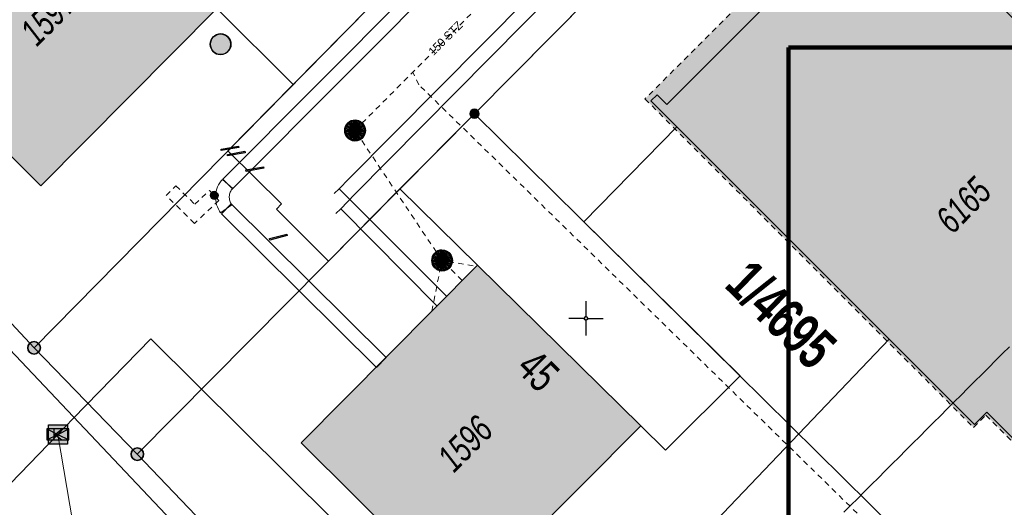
# Model space of a CAD drawing. Header units: metres. Extents: x 2695560 to 2696939, y 1260491 to 1262050.
# Tile 327 of 656: x 2695805 to 2695841, y 1261018 to 1261036. Entities that reach past the tile are written whole.
import ezdxf

# ---------------------------------------------------------------- set-up
doc = ezdxf.new("R2010")
doc.units = ezdxf.units.M
doc.linetypes.add('AUSGEZOGEN', pattern=[0])
doc.linetypes.add('VERDECKT2_S2', pattern=[0.36, 0.2, -0.16])
for name, color, linetype in [('XR$1$AV_Flächen (EO)', 7, 'AUSGEZOGEN'), ('XR$1$AV_Gebäudeflächen (BB)', 7, 'AUSGEZOGEN'), ('XR$1$AV_Gebäudeflächen (EO)', 7, 'AUSGEZOGEN'), ('XR$1$AV_Grenzpunkte', 7, 'AUSGEZOGEN'), ('XR$1$AV_Grundstück-Nr.', 7, 'AUSGEZOGEN'), ('XR$1$AV_Haus-Nr.', 7, 'AUSGEZOGEN'), ('XR$1$AV_Koordinatennetzpunkte', 7, 'AUSGEZOGEN'), ('XR$1$AV_Linien (BB)', 7, 'AUSGEZOGEN'), ('XR$1$AV_Versicherung-Nr.', 7, 'AUSGEZOGEN'), ('XR$1$AW_LK_Schachtdeckel', 24, 'AUSGEZOGEN'), ('XR$1$EW_LK_Knoten', 1, 'AUSGEZOGEN'), ('XR$1$GA_LK_Rohrleitungsteil', 32, 'AUSGEZOGEN'), ('XR$1$Liegenschaftsgrenzen', 7, 'AUSGEZOGEN'), ('XR$1$PFAV', 255, 'AUSGEZOGEN'), ('XR$1$PFAW', 255, 'AUSGEZOGEN'), ('XR$1$PFWFM', 255, 'AUSGEZOGEN'), ('XR$1$RAEW', 8, 'AUSGEZOGEN'), ('XR$1$TV_LK_KNOTEN', 92, 'AUSGEZOGEN'), ('XR$1$WA_LK_Rohrleitungsteil', 171, 'AUSGEZOGEN'), ('XR$5$_40012', 7, 'Continuous')]:
    doc.layers.add(name, color=color, linetype=linetype)
for name, color, linetype, lineweight in [('XR$2$ABW-Linie-R-ungenau', 4, 'VERDECKT2_S2', 18), ('XR$2$ABW-Punkt', 6, 'AUSGEZOGEN', 18), ('XR$2$ELE-LinieFlaeche-genau', 1, 'AUSGEZOGEN', 18), ('XR$2$ELE-LinieFlaeche-ungenau', 1, 'VERDECKT2_S2', 18), ('XR$2$GAS-Linie-genau', 12, 'AUSGEZOGEN', 18), ('XR$2$KOM-Linie-U-genau', 91, 'AUSGEZOGEN', 18), ('XR$2$KOM-Punkt-U', 91, 'AUSGEZOGEN', 18), ('XR$2$WAS-Linie-genau', 5, 'AUSGEZOGEN', 18), ('XR$2$WEI-Text', 59, 'AUSGEZOGEN', 18), ('XR$5$STANDARD_1', 7, 'AUSGEZOGEN', 13)]:
    doc.layers.add(name, color=color, linetype=linetype, lineweight=lineweight)
doc.styles.add('ARIAL', font='arial.ttf')
doc.styles.add('TXT', font='txt')

# ---------------------------------------------------------------- blocks, each defined once
blk = doc.blocks.new('COMPLEXOBJECT_1434')
at = {"layer": 'XR$1$Liegenschaftsgrenzen', "color": 7, "linetype": 'AUSGEZOGEN', "transparency": 33554687}
blk.add_line((5832.22, 11043.8), (5820.95, 11032.43), dxfattribs=at)
blk.add_arc((5835.436, 11040.551), 4.572, 46.1974, 134.7006, dxfattribs=at)
blk = doc.blocks.new('BAV15')
at = {"layer": 'XR$1$PFAV', "transparency": 33554687}
blk.add_hatch(color=7, dxfattribs=at).paths.add_polyline_path([(0.5, 0), (0.49, 0.101), (0.459, 0.197), (0.41, 0.286), (0.344, 0.362), (0.264, 0.424), (0.174, 0.469), (0.076, 0.494), (-0.025, 0.499), (-0.125, 0.484), (-0.22, 0.449), (-0.306, 0.395), (-0.379, 0.326), (-0.437, 0.243), (-0.477, 0.15), (-0.497, 0.051), (-0.497, -0.051), (-0.477, -0.15), (-0.437, -0.243), (-0.379, -0.326), (-0.306, -0.395), (-0.22, -0.449), (-0.125, -0.484), (-0.025, -0.499), (0.076, -0.494), (0.174, -0.469), (0.264, -0.424), (0.344, -0.362), (0.41, -0.286), (0.459, -0.197), (0.49, -0.101)])
at = {"color": 7, "transparency": 33554687}
for start, end in [(90, 270), (270, 90)]:
    blk.add_arc((0, 0), 0.5, start, end, dxfattribs=at)
at = {"layer": 'XR$1$PFAV', "transparency": 33554687}
blk.add_circle((0, 0), 0.5, dxfattribs=at)
blk = doc.blocks.new('BAV2041')
at = {"color": 7, "transparency": 33554687}
for p, q in [((0, 0.5), (0, 0.05)), ((-0.05, 0), (-0.5, 0)), ((0.05, 0), (0.5, 0)), ((0, -0.05), (0, -0.5))]:
    blk.add_line(p, q, dxfattribs=at)
blk.add_circle((0, 0), 0.05, dxfattribs=at)
for start, end in [(90, 270), (270, 90)]:
    blk.add_arc((0, 0), 0.05, start, end, dxfattribs=at)
blk = doc.blocks.new('BAW2082')
at = {"layer": 'XR$1$PFAW', "transparency": 33554687}
blk.add_hatch(color=7, dxfattribs=at).paths.add_polyline_path([(0.509, -0.003), (0.499, 0.098), (0.469, 0.194), (0.42, 0.283), (0.354, 0.359), (0.274, 0.421), (0.183, 0.466), (0.085, 0.491), (-0.016, 0.496), (-0.116, 0.481), (-0.211, 0.446), (-0.297, 0.392), (-0.37, 0.323), (-0.428, 0.24), (-0.468, 0.147), (-0.488, 0.047), (-0.488, -0.054), (-0.468, -0.153), (-0.428, -0.246), (-0.37, -0.329), (-0.297, -0.398), (-0.211, -0.452), (-0.116, -0.487), (-0.016, -0.502), (0.085, -0.497), (0.183, -0.472), (0.274, -0.427), (0.354, -0.366), (0.42, -0.289), (0.469, -0.2), (0.499, -0.104)])
at = {"transparency": 33554687}
for start, end in [(91.1948, 268.8052), (268.8052, 91.1948)]:
    blk.add_arc((0.01, 0), 0.5, start, end, dxfattribs=at)
at = {"layer": 'XR$1$PFAW', "transparency": 33554687}
blk.add_circle((0.009, -0.003), 0.5, dxfattribs=at)
blk = doc.blocks.new('BWA2013')
at = {"true_color": 0x000000, "transparency": 33554687}
blk.add_hatch(color=18, dxfattribs=at).paths.add_polyline_path([(-0.291, -0.409), (0.352, 0.357), (0.291, 0.409), (-0.352, -0.357)])
at = {"transparency": 33554687}
blk.add_lwpolyline([(-0.291, -0.409), (-0.352, -0.357), (0.291, 0.409), (0.352, 0.357), (-0.291, -0.409)], close=True, dxfattribs=at)
blk = doc.blocks.new('BGA2013')
at = {"transparency": 33554687}
blk.add_hatch(color=36, dxfattribs=at).paths.add_polyline_path([(-0.291, -0.409), (0.352, 0.357), (0.291, 0.409), (-0.352, -0.357)])
at = {"color": 32, "transparency": 33554687}
blk.add_lwpolyline([(-0.291, -0.409), (-0.352, -0.357), (0.291, 0.409), (0.352, 0.357), (-0.291, -0.409)], close=True, dxfattribs=at)
blk = doc.blocks.new('BEW957')
at = {"layer": 'XR$1$RAEW', "transparency": 33554687}
blk.add_hatch(color=1, dxfattribs=at).paths.add_polyline_path([(-0.5, 0), (-0.5, -0.05), (-0.49, -0.1), (-0.48, -0.15), (-0.46, -0.2), (-0.44, -0.24), (-0.41, -0.29), (-0.38, -0.33), (-0.34, -0.36), (-0.31, -0.4), (-0.26, -0.42), (-0.22, -0.45), (-0.17, -0.47), (-0.13, -0.48), (-0.08, -0.49), (-0.03, -0.5), (0.03, -0.5), (0.08, -0.49), (0.13, -0.48), (0.17, -0.47), (0.22, -0.45), (0.26, -0.42), (0.31, -0.4), (0.34, -0.36), (0.38, -0.33), (0.41, -0.29), (0.44, -0.24), (0.46, -0.2), (0.48, -0.15), (0.49, -0.1), (0.5, -0.05), (0.5, 0), (0.5, 0.05), (0.49, 0.1), (0.48, 0.15), (0.46, 0.2), (0.44, 0.24), (0.41, 0.29), (0.38, 0.33), (0.34, 0.36), (0.31, 0.4), (0.26, 0.42), (0.22, 0.45), (0.17, 0.47), (0.13, 0.48), (0.08, 0.49), (0.03, 0.5), (-0.03, 0.5), (-0.08, 0.49), (-0.13, 0.48), (-0.17, 0.47), (-0.22, 0.45), (-0.26, 0.42), (-0.31, 0.4), (-0.34, 0.36), (-0.38, 0.33), (-0.41, 0.29), (-0.44, 0.24), (-0.46, 0.2), (-0.48, 0.15), (-0.49, 0.1), (-0.5, 0.05)])
at = {"color": 1, "transparency": 33554687}
for start, end in [(90, 180), (180, 270), (0, 90), (270, 0)]:
    blk.add_arc((0, 0), 0.5, start, end, dxfattribs=at)
at = {"layer": 'XR$1$RAEW', "color": 1, "transparency": 33554687}
blk.add_circle((0, 0), 0.5, dxfattribs=at)
blk = doc.blocks.new('BTV1')
at = {"layer": 'XR$1$PFWFM', "transparency": 33554687}
blk.add_hatch(color=7, dxfattribs=at).paths.add_polyline_path([(-0.5, 0.5), (-0.5, -0.5), (0.5, -0.5), (0.5, 0.5)])
at = {"color": 92, "transparency": 33554687}
for p, q in [((-0.219, 0.321), (-0.219, -0.298)), ((-0.208, -0.05), (0.23, 0.31)), ((-0.159, 0.001), (0.192, -0.283))]:
    blk.add_line(p, q, dxfattribs=at)
blk.add_polyline3d([(-0.5, 0.5, 0.993), (0.5, 0.5, 0.993), (0.5, -0.5, 0.993), (-0.5, -0.5, 0.993)], close=True, dxfattribs=at)
blk = doc.blocks.new('KOM-BAUWERK-U')
at = {"layer": 'XR$2$KOM-Punkt-U', "linetype": 'AUSGEZOGEN', "lineweight": 25, "transparency": 33554687}
blk.add_polyline3d([(-400, -200, 2500), (400, -200, 2500), (400, 200, 2500), (-400, 200, 2500)], close=True, dxfattribs=at)
for points in [[(-400, 200, 2500), (0, 0, 2500), (400, -200, 2500)], [(-400, -200, 2500), (0, 0, 2500), (400, 200, 2500)]]:
    blk.add_polyline3d(points, dxfattribs=at)
blk = doc.blocks.new('ABW-NORMSCHACHT_WEITERE')
at = {"layer": 'XR$2$ABW-Punkt', "linetype": 'AUSGEZOGEN', "lineweight": 25, "transparency": 33554687}
for points in [[(-196, 39, 2500), (0, 0, 2500), (-200, 0, 2500)], [(-196, 39), (0, 0), (-200, 0)], [(-196, 39, 2500), (-196, 39), (-200, 0), (-200, 0, 2500)], [(-200, 0, 2500), (0, 0, 2500), (-196, -39, 2500)], [(-200, 0), (0, 0), (-196, -39)], [(-185, 77, 2500), (0, 0, 2500), (-196, 39, 2500)], [(-185, 77), (0, 0), (-196, 39)], [(-185, 77, 2500), (-185, 77), (-196, 39), (-196, 39, 2500)], [(-196, -39, 2500), (0, 0, 2500), (-185, -77, 2500)], [(-196, -39), (0, 0), (-185, -77)], [(-166, 111, 2500), (0, 0, 2500), (-185, 77, 2500)], [(-166, 111), (0, 0), (-185, 77)], [(-166, 111, 2500), (-166, 111), (-185, 77), (-185, 77, 2500)], [(-185, -77, 2500), (0, 0, 2500), (-166, -111, 2500)], [(-185, -77), (0, 0), (-166, -111)], [(-141, 141, 2500), (0, 0, 2500), (-166, 111, 2500)], [(-141, 141), (0, 0), (-166, 111)], [(-141, 141, 2500), (-141, 141), (-166, 111), (-166, 111, 2500)], [(-166, -111, 2500), (0, 0, 2500), (-141, -141, 2500)], [(-166, -111), (0, 0), (-141, -141)], [(-111, 166, 2500), (0, 0, 2500), (-141, 141, 2500)], [(-111, 166), (0, 0), (-141, 141)], [(-111, 166, 2500), (-111, 166), (-141, 141), (-141, 141, 2500)], [(-141, -141, 2500), (0, 0, 2500), (-111, -166, 2500)], [(-141, -141), (0, 0), (-111, -166)], [(-77, 185, 2500), (0, 0, 2500), (-111, 166, 2500)], [(-77, 185), (0, 0), (-111, 166)], [(-77, 185, 2500), (-77, 185), (-111, 166), (-111, 166, 2500)], [(-111, -166, 2500), (0, 0, 2500), (-77, -185, 2500)], [(-111, -166), (0, 0), (-77, -185)], [(-39, 196, 2500), (0, 0, 2500), (-77, 185, 2500)], [(-39, 196), (0, 0), (-77, 185)], [(-39, 196, 2500), (-39, 196), (-77, 185), (-77, 185, 2500)], [(-77, -185, 2500), (0, 0, 2500), (-39, -196, 2500)], [(-77, -185), (0, 0), (-39, -196)], [(0, 200, 2500), (0, 0, 2500), (-39, 196, 2500)], [(0, 200), (0, 0), (-39, 196)], [(0, 200, 2500), (0, 200), (-39, 196), (-39, 196, 2500)], [(-39, -196, 2500), (0, 0, 2500), (0, -200, 2500)], [(-39, -196), (0, 0), (0, -200)], [(39, 196, 2500), (0, 0, 2500), (0, 200, 2500)], [(39, 196), (0, 0), (0, 200)], [(39, 196, 2500), (39, 196), (0, 200), (0, 200, 2500)], [(77, 185, 2500), (0, 0, 2500), (39, 196, 2500)], [(77, 185), (0, 0), (39, 196)], [(111, 166, 2500), (0, 0, 2500), (77, 185, 2500)], [(111, 166), (0, 0), (77, 185)], [(141, 141, 2500), (0, 0, 2500), (111, 166, 2500)], [(141, 141), (0, 0), (111, 166)], [(166, 111, 2500), (0, 0, 2500), (141, 141, 2500)], [(166, 111), (0, 0), (141, 141)], [(185, 77, 2500), (0, 0, 2500), (166, 111, 2500)], [(185, 77), (0, 0), (166, 111)], [(196, 39, 2500), (0, 0, 2500), (185, 77, 2500)], [(196, 39), (0, 0), (185, 77)], [(200, 0, 2500), (0, 0, 2500), (196, 39, 2500)], [(200, 0), (0, 0), (196, 39)], [(0, -200, 2500), (0, 0, 2500), (39, -196, 2500)], [(39, -196, 2500), (0, 0, 2500), (77, -185, 2500)], [(77, -185, 2500), (0, 0, 2500), (111, -166, 2500)], [(111, -166, 2500), (0, 0, 2500), (141, -141, 2500)], [(141, -141, 2500), (0, 0, 2500), (166, -111, 2500)], [(166, -111, 2500), (0, 0, 2500), (185, -77, 2500)], [(185, -77, 2500), (0, 0, 2500), (196, -39, 2500)], [(196, -39, 2500), (0, 0, 2500), (200, 0, 2500)], [(0, -200), (0, 0), (39, -196)], [(39, -196), (0, 0), (77, -185)], [(77, -185), (0, 0), (111, -166)], [(111, -166), (0, 0), (141, -141)], [(141, -141), (0, 0), (166, -111)], [(166, -111), (0, 0), (185, -77)], [(185, -77), (0, 0), (196, -39)], [(196, -39), (0, 0), (200, 0)], [(77, 185, 2500), (77, 185), (39, 196), (39, 196, 2500)], [(111, 166, 2500), (111, 166), (77, 185), (77, 185, 2500)], [(141, 141, 2500), (141, 141), (111, 166), (111, 166, 2500)], [(166, 111, 2500), (166, 111), (141, 141), (141, 141, 2500)], [(185, 77, 2500), (185, 77), (166, 111), (166, 111, 2500)], [(196, 39, 2500), (196, 39), (185, 77), (185, 77, 2500)], [(200, 0, 2500), (200, 0), (196, 39), (196, 39, 2500)], [(-200, 0, 2500), (-200, 0), (-196, -39), (-196, -39, 2500)], [(-196, -39, 2500), (-196, -39), (-185, -77), (-185, -77, 2500)], [(-185, -77, 2500), (-185, -77), (-166, -111), (-166, -111, 2500)], [(-166, -111, 2500), (-166, -111), (-141, -141), (-141, -141, 2500)], [(-141, -141, 2500), (-141, -141), (-111, -166), (-111, -166, 2500)], [(-111, -166, 2500), (-111, -166), (-77, -185), (-77, -185, 2500)], [(-77, -185, 2500), (-77, -185), (-39, -196), (-39, -196, 2500)], [(-39, -196, 2500), (-39, -196), (0, -200), (0, -200, 2500)], [(0, -200, 2500), (0, -200), (39, -196), (39, -196, 2500)], [(39, -196, 2500), (39, -196), (77, -185), (77, -185, 2500)], [(77, -185, 2500), (77, -185), (111, -166), (111, -166, 2500)], [(111, -166, 2500), (111, -166), (141, -141), (141, -141, 2500)], [(141, -141, 2500), (141, -141), (166, -111), (166, -111, 2500)], [(166, -111, 2500), (166, -111), (185, -77), (185, -77, 2500)], [(185, -77, 2500), (185, -77), (196, -39), (196, -39, 2500)], [(196, -39, 2500), (196, -39), (200, 0), (200, 0, 2500)]]:
    blk.add_3dface(points, dxfattribs=at)
blk = doc.blocks.new('ABW-DECKEL')
at = {"layer": 'XR$2$ABW-Punkt', "linetype": 'AUSGEZOGEN', "lineweight": 25, "transparency": 33554687}
for points in [[(-343, 68, 2500), (0, 0, 2500), (-350, 0, 2500)], [(-343, 68), (0, 0), (-350, 0)], [(-343, 68, 2500), (-343, 68), (-350, 0), (-350, 0, 2500)], [(-350, 0, 2500), (0, 0, 2500), (-343, -68, 2500)], [(-350, 0), (0, 0), (-343, -68)], [(-323, 134, 2500), (0, 0, 2500), (-343, 68, 2500)], [(-323, 134), (0, 0), (-343, 68)], [(-323, 134, 2500), (-323, 134), (-343, 68), (-343, 68, 2500)], [(-343, -68, 2500), (0, 0, 2500), (-323, -134, 2500)], [(-343, -68), (0, 0), (-323, -134)], [(-291, 194, 2500), (0, 0, 2500), (-323, 134, 2500)], [(-291, 194), (0, 0), (-323, 134)], [(-291, 194, 2500), (-291, 194), (-323, 134), (-323, 134, 2500)], [(-323, -134, 2500), (0, 0, 2500), (-291, -194, 2500)], [(-323, -134), (0, 0), (-291, -194)], [(-247, 247, 2500), (0, 0, 2500), (-291, 194, 2500)], [(-247, 247), (0, 0), (-291, 194)], [(-247, 247, 2500), (-247, 247), (-291, 194), (-291, 194, 2500)], [(-291, -194, 2500), (0, 0, 2500), (-247, -247, 2500)], [(-291, -194), (0, 0), (-247, -247)], [(-194, 291, 2500), (0, 0, 2500), (-247, 247, 2500)], [(-194, 291), (0, 0), (-247, 247)], [(-194, 291, 2500), (-194, 291), (-247, 247), (-247, 247, 2500)], [(-247, -247, 2500), (0, 0, 2500), (-194, -291, 2500)], [(-247, -247), (0, 0), (-194, -291)], [(-134, 323, 2500), (0, 0, 2500), (-194, 291, 2500)], [(-134, 323), (0, 0), (-194, 291)], [(-134, 323, 2500), (-134, 323), (-194, 291), (-194, 291, 2500)], [(-194, -291, 2500), (0, 0, 2500), (-134, -323, 2500)], [(-194, -291), (0, 0), (-134, -323)], [(-68, 343, 2500), (0, 0, 2500), (-134, 323, 2500)], [(-68, 343), (0, 0), (-134, 323)], [(-68, 343, 2500), (-68, 343), (-134, 323), (-134, 323, 2500)], [(-134, -323, 2500), (0, 0, 2500), (-68, -343, 2500)], [(-134, -323), (0, 0), (-68, -343)], [(0, 350, 2500), (0, 0, 2500), (-68, 343, 2500)], [(0, 350), (0, 0), (-68, 343)], [(0, 350, 2500), (0, 350), (-68, 343), (-68, 343, 2500)], [(-68, -343, 2500), (0, 0, 2500), (0, -350, 2500)], [(-68, -343), (0, 0), (0, -350)], [(68, 343, 2500), (0, 0, 2500), (0, 350, 2500)], [(68, 343), (0, 0), (0, 350)], [(68, 343, 2500), (68, 343), (0, 350), (0, 350, 2500)], [(134, 323, 2500), (0, 0, 2500), (68, 343, 2500)], [(134, 323), (0, 0), (68, 343)], [(194, 291, 2500), (0, 0, 2500), (134, 323, 2500)], [(194, 291), (0, 0), (134, 323)], [(247, 247, 2500), (0, 0, 2500), (194, 291, 2500)], [(247, 247), (0, 0), (194, 291)], [(291, 194, 2500), (0, 0, 2500), (247, 247, 2500)], [(291, 194), (0, 0), (247, 247)], [(323, 134, 2500), (0, 0, 2500), (291, 194, 2500)], [(323, 134), (0, 0), (291, 194)], [(343, 68, 2500), (0, 0, 2500), (323, 134, 2500)], [(343, 68), (0, 0), (323, 134)], [(350, 0, 2500), (0, 0, 2500), (343, 68, 2500)], [(350, 0), (0, 0), (343, 68)], [(0, -350, 2500), (0, 0, 2500), (68, -343, 2500)], [(68, -343, 2500), (0, 0, 2500), (134, -323, 2500)], [(134, -323, 2500), (0, 0, 2500), (194, -291, 2500)], [(194, -291, 2500), (0, 0, 2500), (247, -247, 2500)], [(247, -247, 2500), (0, 0, 2500), (291, -194, 2500)], [(291, -194, 2500), (0, 0, 2500), (323, -134, 2500)], [(323, -134, 2500), (0, 0, 2500), (343, -68, 2500)], [(343, -68, 2500), (0, 0, 2500), (350, 0, 2500)], [(0, -350), (0, 0), (68, -343)], [(68, -343), (0, 0), (134, -323)], [(134, -323), (0, 0), (194, -291)], [(194, -291), (0, 0), (247, -247)], [(247, -247), (0, 0), (291, -194)], [(291, -194), (0, 0), (323, -134)], [(323, -134), (0, 0), (343, -68)], [(343, -68), (0, 0), (350, 0)], [(134, 323, 2500), (134, 323), (68, 343), (68, 343, 2500)], [(194, 291, 2500), (194, 291), (134, 323), (134, 323, 2500)], [(247, 247, 2500), (247, 247), (194, 291), (194, 291, 2500)], [(291, 194, 2500), (291, 194), (247, 247), (247, 247, 2500)], [(323, 134, 2500), (323, 134), (291, 194), (291, 194, 2500)], [(343, 68, 2500), (343, 68), (323, 134), (323, 134, 2500)], [(350, 0, 2500), (350, 0), (343, 68), (343, 68, 2500)], [(-350, 0, 2500), (-350, 0), (-343, -68), (-343, -68, 2500)], [(-343, -68, 2500), (-343, -68), (-323, -134), (-323, -134, 2500)], [(-323, -134, 2500), (-323, -134), (-291, -194), (-291, -194, 2500)], [(-291, -194, 2500), (-291, -194), (-247, -247), (-247, -247, 2500)], [(-247, -247, 2500), (-247, -247), (-194, -291), (-194, -291, 2500)], [(-194, -291, 2500), (-194, -291), (-134, -323), (-134, -323, 2500)], [(-134, -323, 2500), (-134, -323), (-68, -343), (-68, -343, 2500)], [(-68, -343, 2500), (-68, -343), (0, -350), (0, -350, 2500)], [(0, -350, 2500), (0, -350), (68, -343), (68, -343, 2500)], [(68, -343, 2500), (68, -343), (134, -323), (134, -323, 2500)], [(134, -323, 2500), (134, -323), (194, -291), (194, -291, 2500)], [(194, -291, 2500), (194, -291), (247, -247), (247, -247, 2500)], [(247, -247, 2500), (247, -247), (291, -194), (291, -194, 2500)], [(291, -194, 2500), (291, -194), (323, -134), (323, -134, 2500)], [(323, -134, 2500), (323, -134), (343, -68), (343, -68, 2500)], [(343, -68, 2500), (343, -68), (350, 0), (350, 0, 2500)]]:
    blk.add_3dface(points, dxfattribs=at)

msp = doc.modelspace()

# ---------------------------------------------------------------- hatches: boundary and pattern name
at = {"layer": 'XR$1$AV_Gebäudeflächen (BB)', "true_color": 0xd2d2d2, "transparency": 33554687}
for points in [[(2695812.563, 1261036.066), (2695806.671, 1261041.914), (2695800.276, 1261035.491), (2695806.169, 1261029.629)], [(2695836.184, 1261040.558), (2695836.538, 1261040.205), (2695828.907, 1261032.579), (2695828.554, 1261032.933), (2695828.327, 1261032.706), (2695829.268, 1261031.766), (2695840.086, 1261020.955), (2695840.533, 1261021.402), (2695843.764, 1261018.173), (2695851.338, 1261025.868), (2695844.745, 1261032.456), (2695845.014, 1261032.725), (2695845.063, 1261032.775), (2695844.83, 1261033.008), (2695844.144, 1261032.322), (2695842.729, 1261033.736), (2695843.366, 1261034.372), (2695843.422, 1261034.429), (2695843.189, 1261034.662), (2695843.139, 1261034.613), (2695842.864, 1261034.337), (2695836.411, 1261040.785)], [(2695822.027, 1261026.743), (2695815.626, 1261020.295), (2695821.523, 1261014.433), (2695827.96, 1261020.909)]]:
    msp.add_hatch(color=254, dxfattribs=at).paths.add_polyline_path(points)
at = {"layer": 'XR$1$AV_Gebäudeflächen (EO)', "true_color": 0xebebeb, "transparency": 33554687}
msp.add_hatch(color=7, dxfattribs=at).paths.add_polyline_path([(2695828.907, 1261032.579), (2695836.538, 1261040.205), (2695836.184, 1261040.558), (2695836.411, 1261040.785), (2695842.864, 1261034.337), (2695843.139, 1261034.613), (2695836.553, 1261041.21), (2695828.115, 1261032.777), (2695840.051, 1261020.849), (2695840.498, 1261021.296), (2695843.694, 1261018.102), (2695843.764, 1261018.173), (2695840.533, 1261021.402), (2695840.086, 1261020.955), (2695829.268, 1261031.766), (2695828.327, 1261032.706), (2695828.554, 1261032.933)])

# ---------------------------------------------------------------- linework, layer by layer
at = {"layer": 'XR$1$AV_Flächen (EO)', "color": 7, "linetype": 'VERDECKT2_S2', "transparency": 33554687}
msp.add_lwpolyline([(2695843.139, 1261034.613), (2695836.553, 1261041.21), (2695828.115, 1261032.777), (2695840.051, 1261020.849), (2695840.498, 1261021.296), (2695843.694, 1261018.102), (2695843.764, 1261018.173)], dxfattribs=at)
at = {"layer": 'XR$1$AV_Flächen (EO)', "color": 7, "linetype": 'AUSGEZOGEN', "transparency": 33554687}
for points in [[(2695828.907, 1261032.579), (2695836.538, 1261040.205), (2695836.184, 1261040.558), (2695836.411, 1261040.785), (2695842.864, 1261034.337), (2695843.139, 1261034.613)], [(2695843.764, 1261018.173), (2695840.533, 1261021.402), (2695840.086, 1261020.955), (2695829.268, 1261031.766), (2695828.327, 1261032.706), (2695828.554, 1261032.933), (2695828.907, 1261032.579)]]:
    msp.add_lwpolyline(points, dxfattribs=at)
at = {"layer": 'XR$1$AV_Linien (BB)', "color": 7, "linetype": 'AUSGEZOGEN', "transparency": 33554687}
for p, q in [((2695812.563, 1261036.066), (2695815.331, 1261033.299)), ((2695815.331, 1261033.299), (2695818.07, 1261036.08)), ((2695812.959, 1261030.889), (2695815.331, 1261033.299)), ((2695816.611, 1261026.883), (2695819.214, 1261029.509)), ((2695822.027, 1261026.743), (2695819.214, 1261029.509)), ((2695822.027, 1261026.743), (2695827.96, 1261020.909))]:
    msp.add_line(p, q, dxfattribs=at)
for points in [[(2695819.214, 1261029.509), (2695821.92, 1261032.24), (2695833.19, 1261043.61)], [(2695812.563, 1261036.066), (2695806.169, 1261029.629), (2695800.276, 1261035.491), (2695806.671, 1261041.914)], [(2695836.184, 1261040.558), (2695836.411, 1261040.785), (2695842.864, 1261034.337), (2695843.139, 1261034.613), (2695843.189, 1261034.662), (2695843.422, 1261034.429), (2695843.366, 1261034.372), (2695842.729, 1261033.736), (2695844.144, 1261032.322), (2695844.78, 1261032.958), (2695844.83, 1261033.008), (2695845.063, 1261032.775), (2695845.014, 1261032.725), (2695844.745, 1261032.456), (2695851.338, 1261025.868), (2695843.764, 1261018.173), (2695840.533, 1261021.402), (2695840.086, 1261020.955), (2695829.268, 1261031.766)], [(2695829.268, 1261031.766), (2695828.327, 1261032.706), (2695828.554, 1261032.933), (2695828.907, 1261032.579), (2695836.538, 1261040.205), (2695836.184, 1261040.558)], [(2695827.96, 1261020.909), (2695828.866, 1261020.019), (2695831.572, 1261022.722), (2695825.898, 1261028.317), (2695829.268, 1261031.766)], [(2695816.611, 1261026.883), (2695814.724, 1261028.775), (2695814.912, 1261028.97), (2695812.959, 1261030.889)], [(2695827.96, 1261020.909), (2695821.523, 1261014.433), (2695815.626, 1261020.295), (2695822.027, 1261026.743)]]:
    msp.add_lwpolyline(points, dxfattribs=at)
at = {"layer": 'XR$1$Liegenschaftsgrenzen', "color": 7, "linetype": 'AUSGEZOGEN', "transparency": 33554687}
for p, q in [((2695818.07, 1261036.08), (2695805.92, 1261023.74)), ((2695805.92, 1261023.74), (2695796.94, 1261033.25)), ((2695821.92, 1261032.24), (2695809.67, 1261019.88)), ((2695840.02, 1261014.39), (2695821.92, 1261032.24)), ((2695809.67, 1261019.88), (2695805.92, 1261023.74)), ((2695809.67, 1261019.88), (2695811.8, 1261017.65))]:
    msp.add_line(p, q, dxfattribs=at)
at = {"layer": 'XR$2$ABW-Linie-R-ungenau', "linetype": 'VERDECKT2_S2', "transparency": 33554687}
for p, q in [((2695817.577, 1261031.638), (2695829.661, 1261043.765)), ((2695820.737, 1261026.916), (2695817.577, 1261031.638)), ((2695820.37, 1261025.075), (2695820.737, 1261026.916)), ((2695821.876, 1261026.721), (2695820.737, 1261026.916)), ((2695821.475, 1261026.188), (2695820.737, 1261026.916))]:
    msp.add_line(p, q, dxfattribs=at)
msp.add_lwpolyline([(2695837.11, 1261016.478), (2695819.898, 1261033.296), (2695819.676, 1261033.746)], dxfattribs=at)
at = {"layer": 'XR$2$ELE-LinieFlaeche-genau', "linetype": 'AUSGEZOGEN', "transparency": 33554687}
for points in [[(2695812.776, 1261029.87), (2695833.092, 1261050.254), (2695833.446, 1261049.902), (2695813.13, 1261029.518), (2695812.776, 1261029.87)], [(2695812.697, 1261028.648), (2695812.656, 1261028.707), (2695812.615, 1261028.78), (2695812.581, 1261028.855), (2695812.553, 1261028.934), (2695812.532, 1261029.016), (2695812.519, 1261029.098), (2695812.512, 1261029.181), (2695812.513, 1261029.265), (2695812.521, 1261029.347), (2695812.536, 1261029.429), (2695812.56, 1261029.511), (2695812.589, 1261029.588), (2695812.626, 1261029.664), (2695812.668, 1261029.734), (2695812.716, 1261029.801), (2695812.763, 1261029.856), (2695813.143, 1261029.532), (2695813.11, 1261029.493), (2695813.086, 1261029.46), (2695813.066, 1261029.426), (2695813.049, 1261029.39), (2695813.034, 1261029.353), (2695813.024, 1261029.315), (2695813.017, 1261029.277), (2695813.013, 1261029.237), (2695813.012, 1261029.197), (2695813.015, 1261029.158), (2695813.022, 1261029.118), (2695813.031, 1261029.08), (2695813.045, 1261029.043), (2695813.061, 1261029.006), (2695813.08, 1261028.973), (2695813.109, 1261028.93), (2695812.697, 1261028.648)], [(2695818.365, 1261023.031), (2695812.727, 1261028.611), (2695813.079, 1261028.967), (2695818.717, 1261023.387), (2695818.365, 1261023.031)]]:
    msp.add_lwpolyline(points, close=True, dxfattribs=at)
at = {"layer": 'XR$2$ELE-LinieFlaeche-ungenau', "linetype": 'VERDECKT2_S2', "transparency": 33554687}
msp.add_lwpolyline([(2695811.072, 1261029.626), (2695811.757, 1261028.953), (2695812.294, 1261029.459), (2695812.636, 1261029.095), (2695811.749, 1261028.259), (2695810.722, 1261029.27), (2695811.072, 1261029.626)], close=True, dxfattribs=at)
at = {"layer": 'XR$2$GAS-Linie-genau', "linetype": 'AUSGEZOGEN', "transparency": 33554687}
for p, q in [((2695817.565, 1261029.304), (2695817.06, 1261028.793)), ((2695817.06, 1261028.793), (2695816.885, 1261028.615)), ((2695817.06, 1261028.793), (2695820.557, 1261025.263))]:
    msp.add_line(p, q, dxfattribs=at)
msp.add_lwpolyline([(2695838.099, 1261049.969), (2695837.239, 1261049.189), (2695817.565, 1261029.304)], dxfattribs=at)
at = {"layer": 'XR$2$KOM-Linie-U-genau', "linetype": 'AUSGEZOGEN', "transparency": 33554687}
msp.add_line((2695810.907, 1261017.468), (2695803.582, 1261025.208), dxfattribs=at)
for points in [[(2695806.788, 1261020.598), (2695805.066, 1261018.816), (2695798.542, 1261025.244), (2695793.423, 1261030.288), (2695785.9, 1261036.707)], [(2695818.421, 1261015.872), (2695810.168, 1261024.066), (2695807.339, 1261021.169), (2695806.788, 1261020.598)], [(2695836.984, 1261024.053), (2695834.199, 1261021.138), (2695823.941, 1261010.392), (2695818.421, 1261015.872)], [(2695806.788, 1261020.598), (2695807.751, 1261014.894), (2695799.193, 1261006.196), (2695793.854, 1261004.695)]]:
    msp.add_lwpolyline(points, dxfattribs=at)
at = {"layer": 'XR$2$WAS-Linie-genau', "linetype": 'AUSGEZOGEN', "transparency": 33554687}
for p, q in [((2695836.846, 1261049.532), (2695817.354, 1261029.875)), ((2695817.354, 1261029.875), (2695816.999, 1261029.517)), ((2695816.999, 1261029.517), (2695816.823, 1261029.34)), ((2695816.999, 1261029.517), (2695820.909, 1261025.618))]:
    msp.add_line(p, q, dxfattribs=at)
at = {"layer": 'XR$5$_40012', "color": 7, "linetype": 'AUSGEZOGEN', "lineweight": 13, "transparency": 33554687}
for p, q in [((2695840.852, 1261023.278), (2695841.102, 1261023.529)), ((2695841.102, 1261023.529), (2695841.353, 1261023.779)), ((2695840.601, 1261023.028), (2695840.852, 1261023.278)), ((2695840.351, 1261022.778), (2695840.601, 1261023.028)), ((2695839.85, 1261022.277), (2695840.101, 1261022.528)), ((2695840.101, 1261022.528), (2695840.351, 1261022.778)), ((2695839.6, 1261022.027), (2695839.85, 1261022.277)), ((2695839.099, 1261021.527), (2695839.35, 1261021.777)), ((2695839.35, 1261021.777), (2695839.6, 1261022.027)), ((2695838.849, 1261021.276), (2695839.099, 1261021.527)), ((2695838.348, 1261020.776), (2695838.599, 1261021.026)), ((2695838.599, 1261021.026), (2695838.849, 1261021.276)), ((2695838.098, 1261020.526), (2695838.348, 1261020.776)), ((2695837.597, 1261020.025), (2695837.848, 1261020.275)), ((2695837.848, 1261020.275), (2695838.098, 1261020.526)), ((2695837.347, 1261019.775), (2695837.597, 1261020.025)), ((2695837.097, 1261019.525), (2695837.347, 1261019.775)), ((2695836.596, 1261019.024), (2695836.846, 1261019.274)), ((2695836.846, 1261019.274), (2695837.097, 1261019.525)), ((2695836.346, 1261018.774), (2695836.596, 1261019.024)), ((2695835.845, 1261018.273), (2695836.095, 1261018.524)), ((2695836.095, 1261018.524), (2695836.346, 1261018.774)), ((2695835.594, 1261018.023), (2695835.845, 1261018.273)), ((2695835.344, 1261017.773), (2695835.594, 1261018.023))]:
    msp.add_line(p, q, dxfattribs=at)
at = {"layer": 'XR$5$STANDARD_1', "color": 52, "linetype": 'AUSGEZOGEN', "lineweight": 100, "transparency": 33554687}
for p, q in [((2695833.328, 1261034.648), (2695833.328, 1260994.712)), ((2695833.328, 1260994.712), (2695833.328, 1261034.648)), ((2695874.846, 1261034.648), (2695833.328, 1261034.648)), ((2695833.328, 1261034.648), (2695874.846, 1261034.648))]:
    msp.add_line(p, q, dxfattribs=at)

# ---------------------------------------------------------------- block references
at = {"layer": 'XR$1$AV_Grenzpunkte', "color": 7, "linetype": 'AUSGEZOGEN', "lineweight": -3, "transparency": 33554687}
for p, xscale, yscale in [((2695821.92, 1261032.24), 0.3249999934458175, 0.3249999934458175), ((2695805.92, 1261023.74), 0.4549999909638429, 0.4549999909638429), ((2695809.67, 1261019.88), 0.4549999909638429, 0.4549999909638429)]:
    msp.add_blockref('BAV15', p, dxfattribs=dict(at, xscale=xscale, yscale=yscale))
at = {"layer": 'XR$1$AV_Koordinatennetzpunkte', "color": 7, "linetype": 'AUSGEZOGEN', "lineweight": -3, "transparency": 33554687, "xscale": 1.25, "yscale": 1.25}
msp.add_blockref('BAV2041', (2695825.97, 1261024.81), dxfattribs=at)
at = {"layer": 'XR$1$AW_LK_Schachtdeckel', "color": 24, "linetype": 'AUSGEZOGEN', "lineweight": -3, "transparency": 33554687, "xscale": 0.7499999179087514, "yscale": 0.7499999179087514}
for p in [(2695812.689, 1261034.765), (2695820.738, 1261026.916)]:
    msp.add_blockref('BAW2082', p, dxfattribs=at)
at = {"layer": 'XR$1$AW_LK_Schachtdeckel', "color": 24, "linetype": 'AUSGEZOGEN', "lineweight": -3, "transparency": 33554687, "xscale": 0.7499999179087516, "yscale": 0.7499999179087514, "rotation": 314.553829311}
msp.add_blockref('BAW2082', (2695817.578, 1261031.638), dxfattribs=at)
at = {"layer": 'XR$1$EW_LK_Knoten', "color": 1, "linetype": 'AUSGEZOGEN', "lineweight": -3, "transparency": 33554687, "xscale": 0.2749999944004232, "yscale": 0.2749999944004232}
msp.add_blockref('BEW957', (2695812.466, 1261029.277), dxfattribs=at)
at = {"layer": 'XR$1$GA_LK_Rohrleitungsteil', "color": 32, "linetype": 'AUSGEZOGEN', "lineweight": -3, "transparency": 33554687, "xscale": 0.6499999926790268, "yscale": 0.6499999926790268}
for p, rotation in [((2695813.036, 1261030.987), 320.1021), ((2695813.266, 1261030.794), 320.1021), ((2695813.941, 1261030.23), 140.1020999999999)]:
    msp.add_blockref('BGA2013', p, dxfattribs=dict(at, rotation=rotation))
at = {"layer": 'XR$1$Liegenschaftsgrenzen', "color": 7, "linetype": 'AUSGEZOGEN', "lineweight": -3, "transparency": 33554687}
msp.add_blockref('COMPLEXOBJECT_1434', (2690000.97, 1249999.81), dxfattribs=at)
at = {"layer": 'XR$1$TV_LK_KNOTEN', "color": 92, "linetype": 'AUSGEZOGEN', "lineweight": -3, "transparency": 33554687, "xscale": 0.7000000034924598, "yscale": 0.7000000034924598}
msp.add_blockref('BTV1', (2695806.789, 1261020.598), dxfattribs=at)
at = {"layer": 'XR$1$WA_LK_Rohrleitungsteil', "color": 171, "linetype": 'AUSGEZOGEN', "lineweight": -3, "transparency": 33554687, "xscale": 0.6499999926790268, "yscale": 0.6499999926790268, "rotation": 144.498870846}
msp.add_blockref('BWA2013', (2695814.789, 1261027.761), dxfattribs=at)
at = {"layer": 'XR$2$ABW-Punkt', "color": 6, "linetype": 'AUSGEZOGEN', "lineweight": 18, "transparency": 33554687, "xscale": 0.001, "yscale": 0.001, "zscale": 0.001, "rotation": 360}
for name, p in [('ABW-DECKEL', (2695817.577, 1261031.638)), ('ABW-NORMSCHACHT_WEITERE', (2695817.577, 1261031.638)), ('ABW-DECKEL', (2695820.737, 1261026.916)), ('ABW-NORMSCHACHT_WEITERE', (2695820.737, 1261026.916))]:
    msp.add_blockref(name, p, dxfattribs=at)
at = {"layer": 'XR$2$KOM-Punkt-U', "color": 91, "linetype": 'AUSGEZOGEN', "lineweight": 18, "transparency": 33554687, "xscale": 0.001, "yscale": 0.001, "zscale": 0.001, "rotation": 360}
msp.add_blockref('KOM-BAUWERK-U', (2695806.788, 1261020.598), dxfattribs=at)

# ---------------------------------------------------------------- texts
at = {"layer": 'XR$1$AV_Grundstück-Nr.', "color": 7, "transparency": 33554687, "insert": (2695833.054, 1261024.936), "char_height": 1.48491, "width": 4.98214, "attachment_point": 5, "rotation": 315.7227, "style": 'ARIAL'}
msp.add_mtext('\\A1;{\\fArial|i0|b1;\\H1.484908;\\W0.700000;\\C7;1/4695}\\P', dxfattribs=at)
at = {"layer": 'XR$1$AV_Haus-Nr.', "color": 7, "transparency": 33554687, "insert": (2695824.646, 1261023.33), "char_height": 1.1621, "width": 1.68109, "attachment_point": 2, "rotation": 315.4815, "style": 'ARIAL'}
msp.add_mtext('\\W0.70;45', dxfattribs=at)
at = {"layer": 'XR$1$AV_Versicherung-Nr.', "color": 7, "transparency": 33554687, "char_height": 0.96842, "width": 2.45636, "attachment_point": 5, "style": 'ARIAL'}
for s, insert, rotation in [('\\A1;{\\fArial|i1|b0;\\H0.968418;\\W0.700000;\\C7;1597}\\P', (2695806.426, 1261035.733), 45.1917), ('\\A1;{\\fArial|i1|b0;\\H0.968418;\\W0.700000;\\C7;6165}\\P', (2695839.685, 1261028.92), 45.4536), ('\\A1;{\\fArial|i1|b0;\\H0.968418;\\W0.700000;\\C7;1596}\\P', (2695821.58, 1261020.261), 45.1728)]:
    msp.add_mtext(s, dxfattribs=dict(at, insert=insert, rotation=rotation))
at = {"layer": 'XR$2$WEI-Text', "transparency": 33554687, "insert": (2695820.867, 1261034.982), "char_height": 0.3, "width": 2.05476, "attachment_point": 5, "rotation": 45.3, "style": 'TXT'}
msp.add_mtext('\\W1.00;150\\~STZ', dxfattribs=at)

doc.saveas('drawing.dxf')
